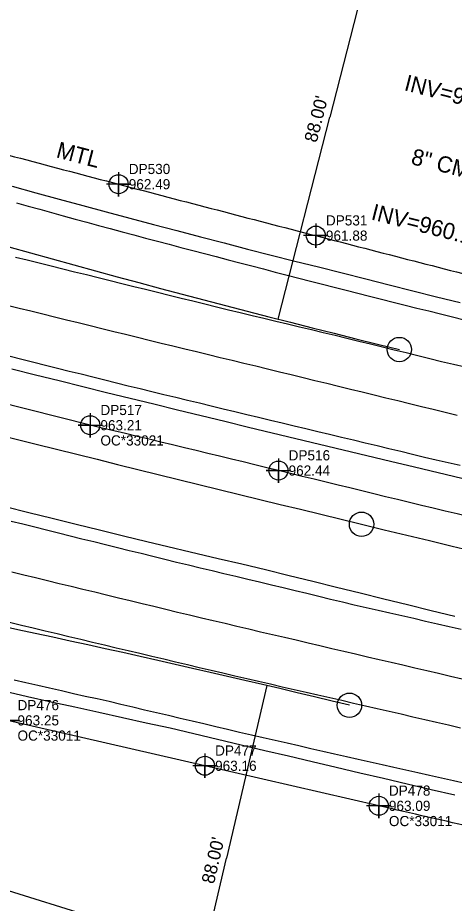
# Model space of a CAD drawing. Extents: x 1182322 to 1186765, y 572295 to 575411.
# Drawn here: x 1185597.5 to 1185705, y 573689.5 to 573907.5 of the extents above; entities that cross this region are included whole.
import ezdxf

# ---------------------------------------------------------------- set-up
doc = ezdxf.new("R2010")
doc.units = 0
for name, color, linetype in [('COGO Default Chain', 7, 'Continuous'), ('Exist Guardrail', 7, 'Continuous'), ('Exist Guardrail Cable Guide Rail', 7, 'Continuous'), ('Exist Guardrail Cable Guide Rail Cogo Comment', 7, 'Continuous'), ('Exist Guardrail Cable Guide Rail Cogo Elevation', 7, 'Continuous'), ('Exist Guardrail Cable Guide Rail Cogo Number', 7, 'Continuous'), ('Exist Guardrail Cable Guide Rail Cogo Point CELL', 7, 'Continuous'), ('Exist Guardrail Cogo Comment', 7, 'Continuous'), ('Exist Guardrail Cogo Elevation', 7, 'Continuous'), ('Exist Guardrail Cogo Number', 7, 'Continuous'), ('Exist Guardrail Cogo Point CELL', 7, 'Continuous'), ('Exist Guardrail Text', 7, 'Continuous'), ('Exist Horizontal Alignment', 7, 'Continuous'), ('Exist Horizontal Alignment Point', 7, 'Continuous'), ('Exist Right of Way Line', 7, 'Continuous'), ('Exist Right of Way Width CELL', 7, 'Continuous'), ('Exist Roads EOP', 7, 'Continuous'), ('Exist Roads EOT', 7, 'Continuous'), ('Exist Structure Minor Pipes CMP 8 Inch Invert', 7, 'Continuous'), ('Exist Structure Minor Pipes CMP 8 Inch Text', 7, 'Continuous'), ('Exist Utilities Telephone UG Conduit SUE LOS B', 7, 'Continuous')]:
    doc.layers.add(name, color=color, linetype=linetype)

msp = doc.modelspace()

# ---------------------------------------------------------------- linework, layer by layer
at = {"layer": 'COGO Default Chain'}
for centre, radius, start, end in [((1186394.82, 576698.6), 2957.6, 249.39538, 256.24258), ((1192883.59, 603243.25), 30327.83, 255.640516, 256.263723), ((1184948.77, 570719.25), 3106.12, 76.39941, 81.6044), ((1186442.72, 576894.22), 3203, 256.26372, 262.82154)]:
    msp.add_arc(centre, radius, start, end, dxfattribs=at)
at = {"layer": 'Exist Guardrail'}
for p, q in [((1185643.59, 573723.37), (1185594.93, 573734.55)), ((1185686.39, 573713.51), (1185643.59, 573723.37))]:
    msp.add_line(p, q, dxfattribs=at)
for points in [[(1185390.3, 573940.07), (1185437.01, 573922.28), (1185484.33, 573906.54), (1185526.22, 573893.43), (1185574.13, 573879.46), (1185622.33, 573866.54), (1185670.88, 573853.88), (1185719.13, 573841.46), (1185767.43, 573829.33), (1185816.18, 573817.9), (1185864.94, 573807.26), (1185913.93, 573797.57), (1185963.25, 573788.74), (1186012.41, 573780.34), (1186049.41, 573774.82)], [(1186024.1, 573651.4), (1185974.53, 573658.23), (1185925.08, 573665.96), (1185876.03, 573674.4), (1185826.75, 573683.69), (1185777.99, 573693.31), (1185734.89, 573702.52), (1185686.39, 573713.51)]]:
    msp.add_spline(points, degree=3, dxfattribs=at)
at = {"layer": 'Exist Guardrail Cable Guide Rail'}
msp.add_lwpolyline([(1185615.35, 573807.21), (1185568.82, 573818.98), (1185522.5, 573830.57), (1185475.83, 573842.34), (1185444.88, 573850.35), (1185398.46, 573862.01), (1185351.94, 573873.71)], dxfattribs=at)
msp.add_spline([(1186038.69, 573724.46), (1185991.11, 573730.82), (1185942.77, 573738.14), (1185896.28, 573746.25), (1185849.68, 573754.45), (1185801.69, 573764.04), (1185755.31, 573774.06), (1185708.64, 573784.68), (1185661.69, 573796.05), (1185615.35, 573807.21)], degree=3, dxfattribs=at)
at = {"layer": 'Exist Guardrail Cable Guide Rail Cogo Point CELL'}
for points in [[(1185615.35, 573810.21), (1185615.35, 573804.21), (1185615.35, 573807.21), (1185612.35, 573807.21), (1185618.35, 573807.21)], [(1185661.69, 573799.05), (1185661.69, 573793.05), (1185661.69, 573796.05), (1185658.69, 573796.05), (1185664.69, 573796.05)]]:
    msp.add_lwpolyline(points, dxfattribs=at)
for centre in [(1185615.35, 573807.21), (1185661.69, 573796.05)]:
    msp.add_circle(centre, 2.34, dxfattribs=at)
at = {"layer": 'Exist Guardrail Cogo Point CELL'}
for points in [[(1185622.33, 573869.54), (1185622.33, 573863.54), (1185622.33, 573866.54), (1185625.33, 573866.54), (1185619.33, 573866.54)], [(1185670.88, 573856.88), (1185670.88, 573850.88), (1185670.88, 573853.88), (1185673.88, 573853.88), (1185667.88, 573853.88)], [(1185594.93, 573737.55), (1185594.93, 573731.55), (1185594.93, 573734.55), (1185597.93, 573734.55), (1185591.93, 573734.55)], [(1185643.59, 573726.37), (1185643.59, 573720.37), (1185643.59, 573723.37), (1185646.59, 573723.37), (1185640.59, 573723.37)], [(1185686.39, 573716.51), (1185686.39, 573710.51), (1185686.39, 573713.51), (1185689.39, 573713.51), (1185683.39, 573713.51)]]:
    msp.add_lwpolyline(points, dxfattribs=at)
for centre in [(1185622.33, 573866.54), (1185670.88, 573853.88), (1185643.59, 573723.37), (1185686.39, 573713.51)]:
    msp.add_circle(centre, 2.34, dxfattribs=at)
at = {"layer": 'Exist Horizontal Alignment'}
for centre, radius, start, end in [((1186394.82, 576698.6), 2957.6, 249.39538, 256.24258), ((1192883.59, 603243.25), 30327.83, 255.640516, 256.263723), ((1184948.77, 570719.25), 3106.12, 76.39941, 81.6044), ((1186442.72, 576894.22), 3203, 256.26372, 262.82154)]:
    msp.add_arc(centre, radius, start, end, dxfattribs=at)
at = {"layer": 'Exist Horizontal Alignment Point'}
for centre in [(1185691.47, 573825.84), (1185682.15, 573782.83), (1185679.18, 573738.27)]:
    msp.add_circle(centre, 3, dxfattribs=at)
at = {"layer": 'Exist Right of Way Line'}
msp.add_arc((1184948.77, 570719.25), 3018.12, 76.39941, 81.6044, dxfattribs=at)
at = {"layer": 'Exist Right of Way Width CELL'}
for p, q in [((1185683.4, 573918.58), (1185674.31, 573883.06)), ((1185661.58, 573833.33), (1185674.31, 573883.06)), ((1185658.87, 573743.11), (1185648.89, 573700.61)), ((1185638.75, 573657.44), (1185648.89, 573700.61))]:
    msp.add_line(p, q, dxfattribs=at)
at = {"layer": 'Exist Roads EOP'}
for points in [[(1185596.14, 573866.08), (1185601.91, 573864.43), (1185607.69, 573862.83), (1185613.49, 573861.28), (1185619.29, 573859.74), (1185625.08, 573858.19), (1185630.88, 573856.65), (1185636.68, 573855.13), (1185642.49, 573853.6), (1185648.29, 573852.08), (1185654.09, 573850.56), (1185659.91, 573849.1), (1185665.73, 573847.63), (1185671.55, 573846.17), (1185677.36, 573844.69), (1185683.18, 573843.21), (1185688.99, 573841.73), (1185694.8, 573840.25), (1185700.62, 573838.78), (1185706.46, 573837.39)], [(1185706.82, 573794.07), (1185700.99, 573795.47), (1185695.16, 573796.88), (1185689.32, 573798.28), (1185683.49, 573799.68), (1185677.66, 573801.07), (1185671.82, 573802.47), (1185665.99, 573803.87), (1185660.15, 573805.26), (1185654.32, 573806.67), (1185648.49, 573808.09), (1185642.66, 573809.51), (1185636.83, 573810.93), (1185631, 573812.35), (1185625.17, 573813.76), (1185619.34, 573815.19), (1185613.52, 573816.65), (1185607.7, 573818.1), (1185601.88, 573819.55), (1185596.06, 573821.01)], [(1185594.36, 573787.21), (1185600.21, 573785.76), (1185605.99, 573784.33), (1185611.85, 573782.86), (1185617.63, 573781.42), (1185623.52, 573779.95), (1185629.26, 573778.57), (1185634.47, 573777.32), (1185639.91, 573776.04), (1185646.85, 573774.43), (1185652.69, 573773.06), (1185658.53, 573771.68), (1185664.35, 573770.24), (1185670.18, 573768.81), (1185676.01, 573767.37), (1185681.83, 573765.94), (1185687.66, 573764.5), (1185693.46, 573763.07), (1185699.31, 573761.63), (1185705.13, 573760.2)], [(1185705.1, 573716.12), (1185699.26, 573717.48), (1185693.42, 573718.85), (1185687.57, 573720.21), (1185681.73, 573721.58), (1185675.89, 573722.95), (1185670, 573724.32), (1185664.15, 573725.71), (1185658.37, 573727.08), (1185652.53, 573728.46), (1185646.69, 573729.84), (1185640.85, 573731.23), (1185635.01, 573732.6), (1185629.15, 573733.89), (1185623.29, 573735.18), (1185617.43, 573736.46), (1185611.57, 573737.76), (1185605.72, 573739.06), (1185599.86, 573740.38), (1185594.02, 573741.72)]]:
    msp.add_lwpolyline(points, dxfattribs=at)
at = {"layer": 'Exist Roads EOT'}
for points in [[(1185597.15, 573861.98), (1185600.04, 573861.17), (1185602.93, 573860.36), (1185605.82, 573859.55), (1185608.71, 573858.75), (1185611.6, 573857.97), (1185614.5, 573857.18), (1185617.39, 573856.39), (1185620.29, 573855.61), (1185623.18, 573854.83), (1185626.08, 573854.05), (1185628.98, 573853.28), (1185631.88, 573852.51), (1185634.78, 573851.74), (1185637.68, 573850.98), (1185640.59, 573850.22), (1185643.49, 573849.47), (1185646.39, 573848.71), (1185649.29, 573847.95), (1185652.19, 573847.19), (1185655.1, 573846.42), (1185658, 573845.67), (1185660.9, 573844.92), (1185663.81, 573844.16), (1185666.71, 573843.41), (1185669.62, 573842.66), (1185672.52, 573841.92), (1185675.43, 573841.17), (1185678.34, 573840.43), (1185681.24, 573839.69), (1185684.15, 573838.95), (1185687.06, 573838.22), (1185689.97, 573837.5), (1185692.88, 573836.77), (1185695.79, 573836.05), (1185698.71, 573835.33), (1185701.62, 573834.61), (1185704.53, 573833.89), (1185707.45, 573833.19)], [(1185596.94, 573848.6), (1185599.85, 573847.88), (1185602.77, 573847.15), (1185605.68, 573846.43), (1185608.59, 573845.71), (1185611.5, 573844.99), (1185614.41, 573844.27), (1185617.33, 573843.55), (1185620.24, 573842.82), (1185623.15, 573842.1), (1185626.06, 573841.38), (1185628.97, 573840.66), (1185631.89, 573839.94), (1185634.8, 573839.23), (1185637.71, 573838.51), (1185640.62, 573837.79), (1185643.54, 573837.07), (1185646.45, 573836.35), (1185649.37, 573835.64), (1185652.28, 573834.95), (1185655.2, 573834.25), (1185658.12, 573833.55), (1185661.04, 573832.86), (1185663.95, 573832.16), (1185666.87, 573831.46), (1185669.79, 573830.76), (1185672.71, 573830.07), (1185675.62, 573829.36), (1185678.54, 573828.65), (1185681.45, 573827.93), (1185684.36, 573827.22), (1185687.28, 573826.5), (1185690.19, 573825.79), (1185693.11, 573825.07), (1185696.02, 573824.36), (1185698.93, 573823.64), (1185701.85, 573822.93), (1185704.76, 573822.23), (1185707.69, 573821.55)], [(1185705.66, 573809.63), (1185702.74, 573810.34), (1185699.83, 573811.05), (1185696.91, 573811.76), (1185694, 573812.47), (1185691.08, 573813.19), (1185688.17, 573813.9), (1185685.26, 573814.61), (1185682.34, 573815.32), (1185679.43, 573816.03), (1185676.51, 573816.74), (1185673.6, 573817.46), (1185670.68, 573818.17), (1185667.77, 573818.88), (1185664.85, 573819.59), (1185661.94, 573820.29), (1185659.02, 573821), (1185656.11, 573821.71), (1185653.19, 573822.41), (1185650.28, 573823.12), (1185647.36, 573823.83), (1185644.45, 573824.53), (1185641.53, 573825.24), (1185638.61, 573825.94), (1185635.7, 573826.65), (1185632.78, 573827.36), (1185629.87, 573828.07), (1185626.95, 573828.78), (1185624.04, 573829.5), (1185621.13, 573830.22), (1185618.22, 573830.94), (1185615.3, 573831.66), (1185612.39, 573832.38), (1185609.48, 573833.1), (1185606.57, 573833.82), (1185603.65, 573834.54), (1185600.74, 573835.26), (1185597.83, 573835.98), (1185594.92, 573836.7)], [(1185595.62, 573824.21), (1185598.52, 573823.47), (1185601.43, 573822.74), (1185604.34, 573822), (1185607.25, 573821.27), (1185610.16, 573820.54), (1185613.07, 573819.82), (1185615.98, 573819.09), (1185618.9, 573818.37), (1185621.81, 573817.65), (1185624.72, 573816.93), (1185627.63, 573816.22), (1185630.55, 573815.5), (1185633.46, 573814.79), (1185636.38, 573814.09), (1185639.29, 573813.38), (1185642.21, 573812.68), (1185645.13, 573811.97), (1185648.04, 573811.27), (1185650.96, 573810.56), (1185653.88, 573809.86), (1185656.79, 573809.16), (1185659.71, 573808.46), (1185662.63, 573807.77), (1185665.55, 573807.07), (1185668.46, 573806.37), (1185671.38, 573805.67), (1185674.3, 573804.98), (1185677.22, 573804.28), (1185680.14, 573803.58), (1185683.05, 573802.88), (1185685.97, 573802.18), (1185688.89, 573801.48), (1185691.8, 573800.78), (1185694.72, 573800.08), (1185697.64, 573799.38), (1185700.56, 573798.7), (1185703.48, 573798.03), (1185706.41, 573797.36)], [(1185595.84, 573783.59), (1185598.75, 573782.89), (1185601.67, 573782.18), (1185604.58, 573781.45), (1185607.49, 573780.73), (1185610.4, 573780), (1185613.31, 573779.27), (1185616.22, 573778.55), (1185619.13, 573777.82), (1185622.05, 573777.11), (1185624.96, 573776.4), (1185627.87, 573775.69), (1185630.79, 573774.97), (1185633.7, 573774.25), (1185636.61, 573773.53), (1185639.53, 573772.81), (1185642.44, 573772.11), (1185645.36, 573771.41), (1185648.28, 573770.72), (1185651.2, 573770.02), (1185654.11, 573769.32), (1185657.03, 573768.62), (1185659.95, 573767.92), (1185662.87, 573767.22), (1185665.78, 573766.53), (1185668.7, 573765.83), (1185671.62, 573765.12), (1185674.53, 573764.41), (1185677.45, 573763.7), (1185680.36, 573763.01), (1185683.29, 573762.34), (1185686.21, 573761.67), (1185689.14, 573761), (1185692.06, 573760.34), (1185694.99, 573759.67), (1185697.91, 573759), (1185700.84, 573758.33), (1185703.76, 573757.66), (1185706.69, 573756.99)], [(1185706.97, 573744.69), (1185704.05, 573745.37), (1185701.13, 573746.05), (1185698.21, 573746.74), (1185695.29, 573747.42), (1185692.36, 573748.1), (1185689.44, 573748.78), (1185686.52, 573749.46), (1185683.6, 573750.14), (1185680.68, 573750.83), (1185677.76, 573751.51), (1185674.84, 573752.19), (1185671.92, 573752.88), (1185668.99, 573753.56), (1185666.07, 573754.25), (1185663.15, 573754.93), (1185660.23, 573755.62), (1185657.31, 573756.3), (1185654.39, 573756.99), (1185651.47, 573757.67), (1185648.55, 573758.36), (1185645.63, 573759.04), (1185642.71, 573759.73), (1185639.79, 573760.42), (1185636.87, 573761.13), (1185633.96, 573761.83), (1185631.04, 573762.54), (1185628.13, 573763.25), (1185625.21, 573763.95), (1185622.3, 573764.66), (1185619.38, 573765.37), (1185616.46, 573766.07), (1185613.55, 573766.78), (1185610.63, 573767.49), (1185607.72, 573768.19), (1185604.8, 573768.9), (1185601.89, 573769.61), (1185598.97, 573770.32), (1185596.06, 573771.04)], [(1185595.49, 573758.71), (1185598.41, 573758.01), (1185601.32, 573757.31), (1185604.24, 573756.61), (1185607.16, 573755.91), (1185610.08, 573755.21), (1185612.99, 573754.52), (1185615.91, 573753.82), (1185618.83, 573753.13), (1185621.75, 573752.44), (1185624.67, 573751.75), (1185627.59, 573751.06), (1185630.51, 573750.37), (1185633.43, 573749.68), (1185636.35, 573748.98), (1185639.27, 573748.29), (1185642.19, 573747.6), (1185645.11, 573746.91), (1185648.03, 573746.22), (1185650.95, 573745.53), (1185653.87, 573744.86), (1185656.79, 573744.19), (1185659.72, 573743.52), (1185662.64, 573742.84), (1185665.56, 573742.17), (1185668.49, 573741.5), (1185671.41, 573740.83), (1185674.34, 573740.16), (1185677.26, 573739.49), (1185680.18, 573738.82), (1185683.11, 573738.14), (1185686.03, 573737.47), (1185688.96, 573736.8), (1185691.88, 573736.13), (1185694.8, 573735.45), (1185697.72, 573734.77), (1185700.64, 573734.09), (1185703.57, 573733.41), (1185706.49, 573732.73)], [(1185707.69, 573718.97), (1185704.76, 573719.63), (1185701.84, 573720.3), (1185698.91, 573720.96), (1185695.99, 573721.62), (1185693.06, 573722.29), (1185690.14, 573722.96), (1185687.21, 573723.61), (1185684.28, 573724.27), (1185681.35, 573724.92), (1185678.43, 573725.57), (1185675.5, 573726.24), (1185672.58, 573726.91), (1185669.65, 573727.58), (1185666.73, 573728.25), (1185663.8, 573728.92), (1185660.88, 573729.59), (1185657.95, 573730.26), (1185655.03, 573730.93), (1185652.11, 573731.6), (1185649.18, 573732.28), (1185646.26, 573732.97), (1185643.35, 573733.66), (1185640.43, 573734.35), (1185637.5, 573735.03), (1185634.58, 573735.71), (1185631.66, 573736.39), (1185628.74, 573737.08), (1185625.82, 573737.78), (1185622.91, 573738.48), (1185619.98, 573739.16), (1185617.05, 573739.81), (1185614.12, 573740.45), (1185611.2, 573741.1), (1185608.27, 573741.78), (1185605.35, 573742.46), (1185602.43, 573743.15), (1185599.5, 573743.81), (1185596.57, 573744.45)]]:
    msp.add_lwpolyline(points, dxfattribs=at)
at = {"layer": 'Exist Utilities Telephone UG Conduit SUE LOS B'}
msp.add_lwpolyline([(1185583.2, 573696.39), (1185626.44, 573682.88), (1185674.04, 573672.89), (1185729.41, 573661.23), (1185776.29, 573645.88), (1185823.7, 573633.45), (1185869.16, 573622.03), (1185922.62, 573610.63), (1185971.26, 573601.28), (1186019.01, 573596.38)], dxfattribs=at)

# ---------------------------------------------------------------- texts
at = {"layer": 'Exist Guardrail Cable Guide Rail Cogo Comment'}
msp.add_text('OC*33021', height=2.5, dxfattribs=at).set_placement((1185617.85, 573802.21))
at = {"layer": 'Exist Guardrail Cable Guide Rail Cogo Elevation'}
for s, p in [('963.21', (1185617.85, 573805.96)), ('962.44', (1185664.19, 573794.8))]:
    msp.add_text(s, height=2.5, dxfattribs=at).set_placement(p)
at = {"layer": 'Exist Guardrail Cable Guide Rail Cogo Number'}
for s, p in [('DP517', (1185617.85, 573809.71)), ('DP516', (1185664.19, 573798.55))]:
    msp.add_text(s, height=2.5, dxfattribs=at).set_placement(p)
at = {"layer": 'Exist Guardrail Cogo Comment'}
for p in [(1185597.43, 573729.55), (1185688.89, 573708.51)]:
    msp.add_text('OC*33011', height=2.5, dxfattribs=at).set_placement(p)
at = {"layer": 'Exist Guardrail Cogo Elevation'}
for s, p in [('962.49', (1185624.83, 573865.29)), ('961.88', (1185673.38, 573852.63)), ('963.25', (1185597.43, 573733.3)), ('963.16', (1185646.09, 573722.12)), ('963.09', (1185688.89, 573712.26))]:
    msp.add_text(s, height=2.5, dxfattribs=at).set_placement(p)
at = {"layer": 'Exist Guardrail Cogo Number'}
for s, p in [('DP530', (1185624.83, 573869.04)), ('DP531', (1185673.38, 573856.38)), ('DP476', (1185597.43, 573737.05)), ('DP477', (1185646.09, 573725.87)), ('DP478', (1185688.89, 573716.01))]:
    msp.add_text(s, height=2.5, dxfattribs=at).set_placement(p)
at = {"layer": 'Exist Guardrail Text'}
msp.add_text('MTL', height=4, rotation=345.2585, dxfattribs=at).set_placement((1185606.74, 573873.21))
at = {"layer": 'Exist Right of Way Width CELL'}
for rotation, p in [(75.6457, (1185671.09, 573876.62)), (76.7845, (1185645.8, 573694.12))]:
    msp.add_text("88.00'", height=3.2, rotation=rotation, dxfattribs=at).set_placement(p)
at = {"layer": 'Exist Structure Minor Pipes CMP 8 Inch Invert'}
for s, p in [("INV=941.92'", (1185692.45, 573889.72)), ("INV=960.15'", (1185684.3, 573857.91))]:
    msp.add_text(s, height=4, rotation=345.6405, dxfattribs=at).set_placement(p)
at = {"layer": 'Exist Structure Minor Pipes CMP 8 Inch Text'}
msp.add_text('8" CMP', height=4, rotation=345.6295, dxfattribs=at).set_placement((1185694.12, 573871.54))

doc.saveas('drawing.dxf')
